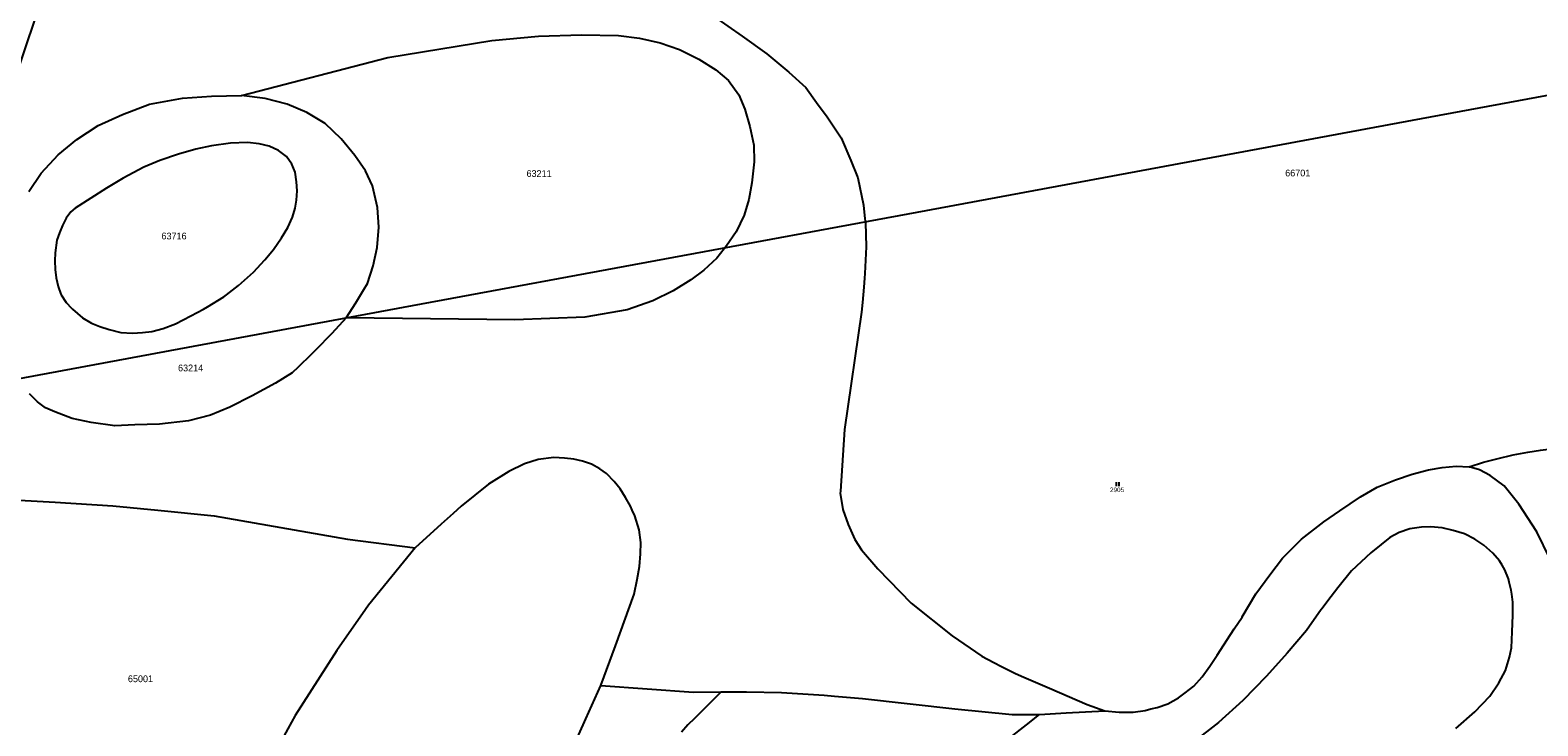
# Model space of a CAD drawing. Extents: x -546762 to -540209, y -1046851 to -1035694.
# Drawn here: x -543728 to -543170, y -1040101 to -1039844 of the extents above; entities that cross this region are included whole.
import ezdxf

# ---------------------------------------------------------------- set-up
doc = ezdxf.new("R2010")
doc.units = 0
for name, color, linetype in [('Vrstva 1', 7, 'Continuous'), ('Vrstva 18', 7, 'Continuous'), ('Vrstva 25', 7, 'Continuous'), ('Vrstva 52', 7, 'Continuous'), ('Vrstva 53', 7, 'Continuous')]:
    doc.layers.add(name, color=color, linetype=linetype)

msp = doc.modelspace()

# ---------------------------------------------------------------- linework, layer by layer
at = {"layer": 'Vrstva 1'}
for points in [[(-543773.22, -1039980.55), (-543722.74, -1039829.93)], [(-543026.23, -1039842.05), (-543212.98, -1039876.68)], [(-543212.98, -1039876.68), (-543399.72, -1039911.3)], [(-543399.72, -1039911.3), (-543586.47, -1039945.93)], [(-543586.47, -1039945.93), (-543773.22, -1039980.55)]]:
    msp.add_lwpolyline(points, dxfattribs=at)
at = {"layer": 'Vrstva 25'}
for p, q in [((-543325.83, -1040012.67), (-543325.83, -1040011.17)), ((-543324.83, -1040012.67), (-543324.83, -1040011.17))]:
    msp.add_line(p, q, dxfattribs=at)
at = {"layer": 'Vrstva 52'}
for points in [[(-543480.26, -1039834.89), (-543464.28, -1039845.95), (-543455.17, -1039852.53), (-543447.1, -1039859.4), (-543440.83, -1039865.08), (-543436.79, -1039870.61), (-543432.92, -1039875.89), (-543427.69, -1039883.66), (-543424.11, -1039892.03), (-543421.57, -1039898.46), (-543419.48, -1039908.62), (-543418.9, -1039913.7), (-543418.73, -1039915.2), (-543418.59, -1039919.42), (-543418.43, -1039924.01), (-543418.88, -1039933.88), (-543419.04, -1039935.67), (-543419.34, -1039938.92), (-543419.86, -1039944.6), (-543420.19, -1039948.21), (-543426.46, -1039991.7), (-543427.99, -1040014.48), (-543428.04, -1040015.21), (-543427.11, -1040021.36), (-543425.06, -1040026.82), (-543422.58, -1040032.38), (-543420.11, -1040036.22), (-543414.12, -1040043.25), (-543401.83, -1040056.07), (-543386.67, -1040068.1), (-543375.69, -1040075.68), (-543371.16, -1040078), (-543368.34, -1040079.44), (-543363.41, -1040081.96), (-543360.93, -1040083.02), (-543350.6, -1040087.45), (-543336.65, -1040093.6), (-543330.16, -1040095.9)], [(-543557, -1039847.58), (-543539.75, -1039846.01), (-543523.8, -1039845.49), (-543510.06, -1039845.82), (-543502.29, -1039846.72), (-543494.67, -1039848.51), (-543487.5, -1039850.9), (-543480.33, -1039854.49), (-543474.06, -1039858.52), (-543469.43, -1039862.41), (-543465.55, -1039867.79), (-543463.31, -1039873.02), (-543461.51, -1039879.45), (-543460.02, -1039886.32), (-543459.87, -1039892.6), (-543460.77, -1039900.37), (-543461.81, -1039906.5), (-543463.6, -1039912.33), (-543466.59, -1039918.45), (-543470.18, -1039923.68), (-543471.01, -1039924.74), (-543473.76, -1039928.23), (-543476.91, -1039931.19), (-543478.54, -1039932.72), (-543483.32, -1039936.3), (-543489.89, -1039940.34), (-543497.36, -1039944.08), (-543506.92, -1039947.36), (-543522.61, -1039950.05)], [(-543649.64, -1039867.94), (-543595.42, -1039853.92), (-543557, -1039847.58)], [(-543728.36, -1039903.51), (-543723.73, -1039896.79), (-543717.45, -1039889.91), (-543710.58, -1039884.23), (-543702.66, -1039879.15), (-543693.7, -1039874.97), (-543683.69, -1039871.23), (-543671.45, -1039868.99), (-543660.69, -1039868.24), (-543649.64, -1039867.94)], [(-543612.75, -1039884.08), (-543618.72, -1039878.4), (-543625.44, -1039874.22), (-543632.76, -1039871.23), (-543640.83, -1039869.14), (-543649.64, -1039867.94)], [(-543686.26, -1039955.79), (-543682.76, -1039955.45), (-543678.57, -1039954.34), (-543674.05, -1039952.55), (-543668.42, -1039949.64), (-543663.75, -1039947.11), (-543662.27, -1039946.31), (-543656.21, -1039942.55), (-543655.17, -1039941.75), (-543650.75, -1039938.37), (-543645.18, -1039933.42), (-543641, -1039928.89), (-543637.84, -1039924.96), (-543634.77, -1039920.69), (-543632.46, -1039916.85), (-543630.75, -1039913.09), (-543629.73, -1039909.76), (-543629.22, -1039906.69), (-543629.05, -1039903.27), (-543629.22, -1039899.94), (-543629.82, -1039896.35), (-543631.01, -1039893.45), (-543632.97, -1039890.55), (-543635.88, -1039888.33), (-543639.38, -1039886.79), (-543643.13, -1039885.85), (-543647.4, -1039885.42), (-543653.71, -1039885.59), (-543660.71, -1039886.62), (-543666.52, -1039887.81), (-543673, -1039889.69), (-543679.83, -1039892.08), (-543685.81, -1039894.56), (-543693.49, -1039898.57), (-543699.63, -1039902.25), (-543711.16, -1039909.68), (-543712.8, -1039911.13), (-543714.51, -1039913.43), (-543715.87, -1039916.08), (-543716.98, -1039918.81), (-543717.92, -1039921.55), (-543718.6, -1039926.24), (-543718.78, -1039929.23), (-543718.6, -1039932.39), (-543718.26, -1039935.47), (-543717.49, -1039938.71), (-543716.56, -1039941.53), (-543716.33, -1039941.87), (-543714.51, -1039944.6), (-543712.6, -1039946.73), (-543712.2, -1039947.17), (-543708.53, -1039950.33), (-543705.12, -1039952.29), (-543702.05, -1039953.57), (-543698.63, -1039954.68), (-543694.28, -1039955.71)], [(-543610.95, -1039950.29), (-543607.3, -1039944.73), (-543606.92, -1039944.16), (-543604.4, -1039939.89), (-543603.04, -1039937.58), (-543600.94, -1039931.01), (-543599.45, -1039924.28), (-543598.85, -1039916.81), (-543599.3, -1039909.49), (-543601.09, -1039901.42), (-543603.78, -1039895.89), (-543607.67, -1039890.21), (-543612.75, -1039884.08)], [(-543610.95, -1039950.29), (-543616.18, -1039956.12), (-543622.27, -1039962.34), (-543623.57, -1039963.66), (-543623.89, -1039963.97), (-543628.69, -1039968.57), (-543630.89, -1039970.69), (-543637.02, -1039974.57), (-543645.68, -1039979.21), (-543653.9, -1039983.39), (-543661.07, -1039986.38), (-543669.28, -1039988.47), (-543680.04, -1039989.67), (-543689.15, -1039989.97), (-543696.47, -1039990.27), (-543705.28, -1039989.07), (-543712.3, -1039987.58), (-543718.72, -1039985.18), (-543722.16, -1039983.65), (-543725.14, -1039981.43), (-543728.05, -1039978.44)], [(-543522.61, -1039950.05), (-543548.45, -1039951.1), (-543610.95, -1039950.29)], [(-543694.28, -1039955.71), (-543689.93, -1039956.05), (-543686.26, -1039955.79)], [(-543516.61, -1040086.56), (-543511.24, -1040071.77), (-543504.31, -1040052.68), (-543503.16, -1040047.27), (-543502.31, -1040042.41), (-543501.96, -1040037.79), (-543501.88, -1040033.52), (-543502.48, -1040028.83), (-543504.01, -1040023.7), (-543505.03, -1040021.56), (-543505.72, -1040020.12), (-543507.51, -1040016.87), (-543509.48, -1040013.71), (-543511.7, -1040010.98), (-543514.52, -1040008.03), (-543517.01, -1040006.22), (-543520.08, -1040004.51), (-543523.4, -1040003.39), (-543526.67, -1040002.66), (-543530.08, -1040002.27), (-543534.03, -1040002.12), (-543539.79, -1040002.76), (-543544.86, -1040004.37), (-543550.69, -1040007.2), (-543558.28, -1040011.99), (-543568.35, -1040020.1), (-543571.29, -1040022.77), (-543575.69, -1040026.76), (-543585.33, -1040035.58)], [(-543195.32, -1040005.55), (-543189.94, -1040003.76), (-543184.99, -1040002.56), (-543179.01, -1040001.11), (-543173.55, -1040000.09), (-543168.86, -1039999.32), (-543162.88, -1039998.63), (-543158.44, -1039998.21), (-543152.9, -1039997.36)], [(-543330.16, -1040095.9), (-543324.87, -1040096.42), (-543319.66, -1040096.33), (-543315.22, -1040095.73), (-543313.13, -1040095.21), (-543310.78, -1040094.62), (-543306.77, -1040093.26), (-543302.85, -1040091.12), (-543300.37, -1040089.24), (-543297.21, -1040086.77), (-543294.05, -1040083.26), (-543291.24, -1040079.34), (-543288.58, -1040075.22), (-543283.65, -1040067.59), (-543282.25, -1040065.51), (-543279.32, -1040061.17), (-543279.24, -1040061.04), (-543274.24, -1040052.5), (-543269.01, -1040045.48), (-543264.38, -1040039.35), (-543257.36, -1040032.32), (-543249, -1040025.9), (-543243.16, -1040021.8), (-543235.48, -1040016.59), (-543229.33, -1040013.09), (-543222.5, -1040010.35), (-543216.36, -1040008.22), (-543210.38, -1040006.68), (-543205.26, -1040005.74), (-543200.14, -1040005.32), (-543195.32, -1040005.55)], [(-543176.89, -1040019.35), (-543182.27, -1040012.6), (-543187.48, -1040008.67), (-543191.49, -1040006.62), (-543195.32, -1040005.55)], [(-543747.87, -1040016.83), (-543734.11, -1040017.69), (-543718.6, -1040018.65), (-543697.31, -1040019.97), (-543680.54, -1040021.61), (-543659.8, -1040023.63), (-543610.4, -1040032.32), (-543585.33, -1040035.58)], [(-543166.81, -1040110.26), (-543164.56, -1040102.32), (-543161.72, -1040088.27), (-543160.38, -1040079.31), (-543160.08, -1040067.35), (-543160.81, -1040057), (-543160.83, -1040056.74), (-543161.57, -1040053.25), (-543162.56, -1040048.63), (-543162.72, -1040047.87), (-543165.28, -1040039.93), (-543165.48, -1040039.52), (-543170.24, -1040029.59), (-543176.89, -1040019.35)], [(-543200.16, -1040102.38), (-543193.14, -1040096.22), (-543187.68, -1040090.41), (-543184.26, -1040085.55), (-543181.87, -1040080.93), (-543180.34, -1040076.07), (-543179.64, -1040072.58), (-543179.3, -1040066.68), (-543179.13, -1040060.45), (-543179.13, -1040056.23), (-543179.13, -1040055.67), (-543179.54, -1040052.67), (-543179.73, -1040051.23), (-543180.46, -1040048.23), (-543180.75, -1040047.04), (-543182.03, -1040043.71), (-543183.05, -1040041.94), (-543184, -1040040.29), (-543186.47, -1040037.48), (-543189.8, -1040034.57), (-543193.21, -1040032.27), (-543197.05, -1040030.3), (-543201.15, -1040029.11), (-543205.25, -1040028.08), (-543209.6, -1040027.74), (-543212.93, -1040027.83), (-543217.2, -1040028.42), (-543221.21, -1040029.79), (-543224.62, -1040031.67), (-543227.87, -1040034.32), (-543231.69, -1040037.35), (-543238.86, -1040044.07), (-543243.93, -1040050.35), (-543246.35, -1040053.53), (-543249.79, -1040058.06), (-543250.06, -1040058.42), (-543255.44, -1040066.19), (-543262.61, -1040074.56), (-543270.22, -1040083.08), (-543279.04, -1040092.05)], [(-543585.33, -1040035.58), (-543602.59, -1040056.77), (-543603.74, -1040058.41), (-543614.35, -1040073.51), (-543629.77, -1040097.57), (-543632.54, -1040102.6), (-543639.7, -1040115.61), (-543650.42, -1040138.63), (-543661.4, -1040163.74), (-543667.62, -1040179.79), (-543669.12, -1040183.66)], [(-543606.85, -1040278.62), (-543597.18, -1040267.9), (-543588.81, -1040256.39), (-543586.99, -1040253.5), (-543580.71, -1040243.57), (-543578.38, -1040238.92), (-543573.65, -1040229.45), (-543571.92, -1040224.85), (-543567.64, -1040213.5), (-543561.89, -1040195.71), (-543557.31, -1040182.41), (-543557.05, -1040181.66), (-543555.87, -1040178.81), (-543554, -1040174.31), (-543544.7, -1040151.91), (-543534.64, -1040126.73), (-543522.14, -1040098.88), (-543516.61, -1040086.56)], [(-543516.61, -1040086.56), (-543482.4, -1040088.95), (-543472.1, -1040088.8)], [(-543472.1, -1040088.8), (-543476.71, -1040093.44), (-543481.92, -1040098.68), (-543484.4, -1040101.07), (-543486.79, -1040103.8)], [(-543472.1, -1040088.8), (-543462.69, -1040088.8), (-543449.84, -1040089.1), (-543434.01, -1040090.15), (-543430.2, -1040090.48), (-543419.85, -1040091.38), (-543385.65, -1040095.12)], [(-543385.65, -1040095.12), (-543364.44, -1040097.21), (-543359.51, -1040097.21), (-543354.28, -1040097.21)], [(-543372.89, -1040199.72), (-543373.85, -1040197.38), (-543375.12, -1040193.85), (-543377.13, -1040188.26), (-543380.12, -1040178.25), (-543381.61, -1040170.03), (-543382.66, -1040160.91), (-543382.99, -1040155.87), (-543383.26, -1040151.8), (-543383.25, -1040150.91), (-543383.21, -1040143.49), (-543382.18, -1040137.09), (-543380.56, -1040130.85), (-543379.11, -1040125.3), (-543377.49, -1040120.86), (-543374.67, -1040116.25), (-543371.68, -1040112.15), (-543368.61, -1040108.99), (-543365.28, -1040105.92), (-543359.13, -1040101.05), (-543354.28, -1040097.21)], [(-543354.28, -1040097.21), (-543344.42, -1040096.61), (-543330.16, -1040095.9)], [(-543279.04, -1040092.05), (-543288, -1040100.27), (-543297.41, -1040107.44)]]:
    msp.add_lwpolyline(points, dxfattribs=at)

# ---------------------------------------------------------------- texts
at = {"layer": 'Vrstva 18'}
msp.add_text('2905', height=1.7, dxfattribs=at).set_placement((-543328.21, -1040014.88))
at = {"layer": 'Vrstva 53'}
for s, p in [('63211', (-543544.15, -1039898.15)), ('66701', (-543263.36, -1039897.94)), ('63716', (-543679.25, -1039921.27)), ('63214', (-543673.12, -1039970.14)), ('65001', (-543691.67, -1040085.27))]:
    msp.add_text(s, height=2.5, dxfattribs=at).set_placement(p)

doc.saveas('drawing.dxf')
